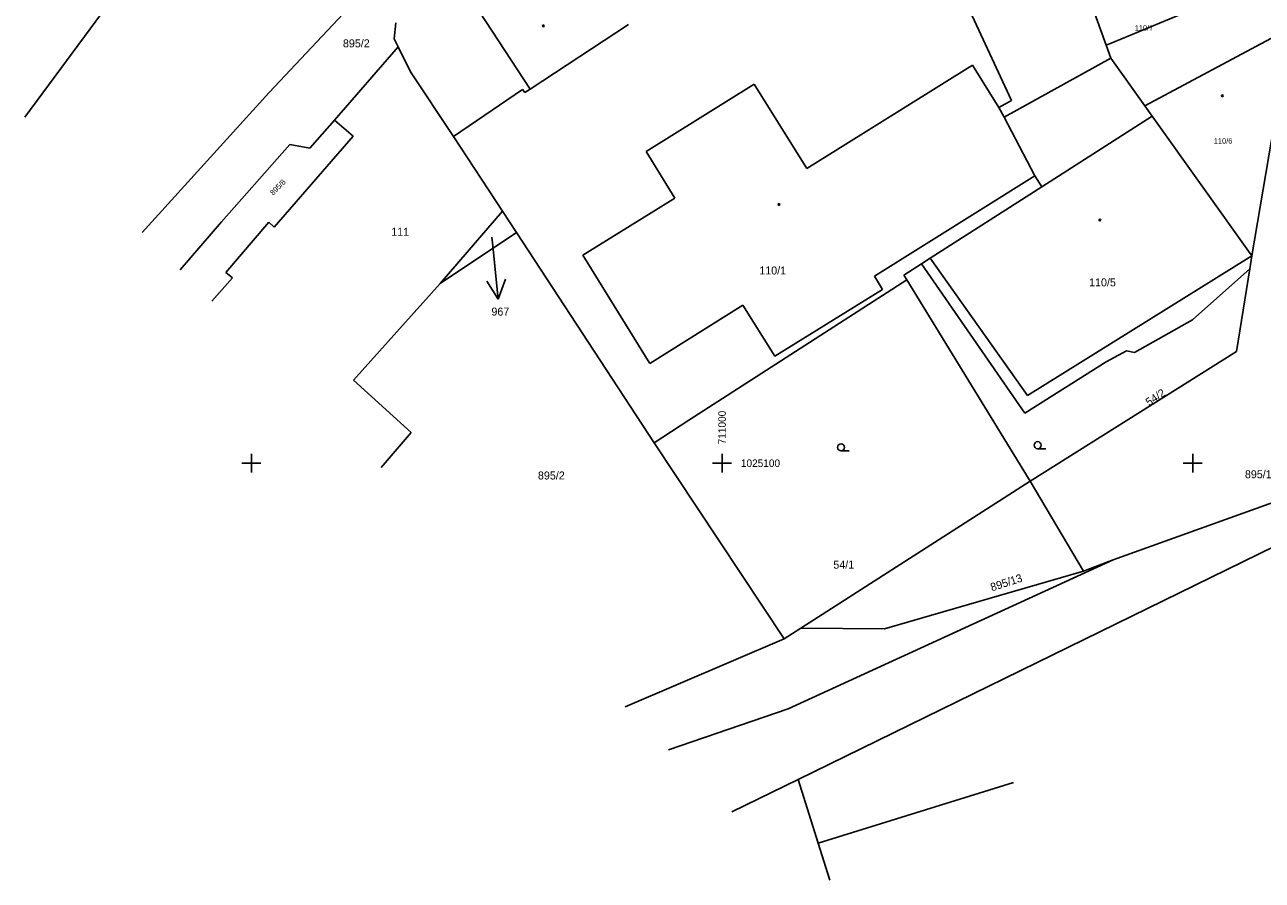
# Model space of a CAD drawing. Extents: x -711081 to -709338, y -1025122 to -1024092.
# Drawn here: x -711037 to -710971.3, y -1025122.1 to -1025076.7 of the extents above; entities that cross this region are included whole.
import ezdxf

# ---------------------------------------------------------------- set-up
doc = ezdxf.new("R2010")
doc.units = 0
for name, color, linetype in [('Z_hektometricka_sit', 7, 'Continuous'), ('Z_hektometricka_sit_popis', 7, 'Continuous'), ('Z_katastr_cisla_pozemkova', 7, 'Continuous'), ('Z_katastr_cisla_stavebni', 7, 'Continuous'), ('Z_katastr_hranice', 7, 'Continuous'), ('Z_katastr_parcelni_cislo_odkaz', 7, 'Continuous'), ('Z_katastr_vnitrni_kresba', 7, 'Continuous'), ('Z_katastr_znacky_budov', 7, 'Continuous'), ('Z_katastr_znacky_kultur', 7, 'Continuous')]:
    doc.layers.add(name, color=color, linetype=linetype)

msp = doc.modelspace()

# ---------------------------------------------------------------- linework, layer by layer
at = {"layer": 'Z_hektometricka_sit'}
for p, q in [((-711025, -1025099.5), (-711025, -1025100.5)), ((-711000, -1025099.5), (-711000, -1025100.5)), ((-710975, -1025099.5), (-710975, -1025100.5)), ((-711025.5, -1025100), (-711024.5, -1025100)), ((-711000.5, -1025100), (-710999.5, -1025100)), ((-710975.5, -1025100), (-710974.5, -1025100))]:
    msp.add_line(p, q, dxfattribs=at)
at = {"layer": 'Z_katastr_hranice'}
for p, q in [((-711027.98, -1025069.39), (-711037.035, -1025081.622)), ((-711024.06, -1025080.31), (-711018.84, -1025074.77)), ((-710979.6, -1025077.81), (-710980.36, -1025075.69)), ((-710974.71, -1025075.79), (-710979.33, -1025077.7)), ((-711017.32, -1025076.61), (-711017.41, -1025077.46)), ((-711004.96, -1025076.71), (-711010.2, -1025080.14)), ((-711017.2, -1025077.9), (-711020.59, -1025081.78)), ((-711017.41, -1025077.46), (-711017.2, -1025077.9)), ((-711017.2, -1025077.9), (-711016.55, -1025079.22)), ((-710979.33, -1025077.7), (-710979.6, -1025077.81)), ((-710979.35, -1025078.49), (-710979.6, -1025077.81)), ((-710985.02, -1025081.63), (-710979.35, -1025078.49)), ((-710977.54, -1025081.03), (-710979.35, -1025078.49)), ((-711016.55, -1025079.22), (-711014.27, -1025082.66)), ((-711030.793, -1025087.756), (-711024.06, -1025080.31)), ((-711010.6, -1025080.15), (-711014.27, -1025082.66)), ((-711010.48, -1025080.32), (-711010.6, -1025080.15)), ((-711010.2, -1025080.14), (-711010.48, -1025080.32)), ((-710977.15, -1025081.58), (-710977.54, -1025081.03)), ((-710970.52, -1025081.08), (-710971.86, -1025088.99)), ((-711021.9, -1025083.28), (-711020.59, -1025081.78)), ((-711020.59, -1025081.78), (-711019.59, -1025082.64)), ((-710983.39, -1025084.74), (-710985.02, -1025081.63)), ((-710971.86, -1025088.99), (-710977.15, -1025081.58)), ((-711019.59, -1025082.64), (-711023.78, -1025087.47)), ((-711014.27, -1025082.66), (-711011.66, -1025086.62)), ((-711025.24, -1025085.66), (-711022.96, -1025083.07)), ((-711022.96, -1025083.07), (-711021.9, -1025083.28)), ((-710983.02, -1025085.33), (-710983.39, -1025084.74)), ((-711026.58, -1025087.19), (-711025.24, -1025085.66)), ((-710988.95, -1025089.12), (-710983.02, -1025085.33)), ((-711028.781, -1025089.732), (-711026.58, -1025087.19)), ((-711024.07, -1025087.2), (-711026.36, -1025089.88)), ((-711023.78, -1025087.47), (-711024.07, -1025087.2)), ((-711014.98, -1025090.46), (-711011.66, -1025086.62)), ((-711011.66, -1025086.62), (-711010.91, -1025087.75)), ((-711010.91, -1025087.75), (-711014.98, -1025090.46)), ((-711010.91, -1025087.75), (-711003.6, -1025098.92)), ((-710989.41, -1025089.41), (-710988.95, -1025089.12)), ((-710971.86, -1025088.99), (-710971.97, -1025089.68)), ((-711026.36, -1025089.88), (-711026, -1025090.15)), ((-710990.34, -1025090.01), (-710989.41, -1025089.41)), ((-710989.41, -1025089.41), (-710983.92, -1025097.34)), ((-710975.01, -1025092.39), (-710971.97, -1025089.68)), ((-710971.97, -1025089.68), (-710972.67, -1025094.07)), ((-711026, -1025090.15), (-711027.093, -1025091.391)), ((-711019.57, -1025095.59), (-711014.98, -1025090.46)), ((-711001.76, -1025097.72), (-710990.19, -1025090.26)), ((-710990.19, -1025090.26), (-710990.34, -1025090.01)), ((-710983.63, -1025100.96), (-710990.19, -1025090.26)), ((-710978.09, -1025094.12), (-710975.01, -1025092.39)), ((-710972.67, -1025094.07), (-710983.63, -1025100.96)), ((-710979.6, -1025094.61), (-710978.52, -1025094.04)), ((-710978.52, -1025094.04), (-710978.09, -1025094.12)), ((-710983.92, -1025097.34), (-710979.6, -1025094.61)), ((-711016.51, -1025098.37), (-711019.57, -1025095.59)), ((-711003.6, -1025098.92), (-711001.76, -1025097.72)), ((-711018.105, -1025100.221), (-711016.51, -1025098.37)), ((-711003.6, -1025098.92), (-710996.7, -1025109.32)), ((-710963.63, -1025099.53), (-710979.23, -1025105.13)), ((-710995.82, -1025108.76), (-710983.63, -1025100.96)), ((-710983.63, -1025100.96), (-710980.81, -1025105.74)), ((-710979.23, -1025105.13), (-710980.81, -1025105.74)), ((-710980.81, -1025105.74), (-710991.37, -1025108.79)), ((-710995.82, -1025108.76), (-710996.7, -1025109.32)), ((-710991.37, -1025108.79), (-710995.82, -1025108.76)), ((-710996.7, -1025109.32), (-711005.154, -1025112.945)), ((-710999.486, -1025118.514), (-710995.96, -1025116.79)), ((-710995.96, -1025116.79), (-710994.9, -1025120.18)), ((-710994.9, -1025120.18), (-710984.523, -1025116.953)), ((-710994.9, -1025120.18), (-710994.281, -1025122.144))]:
    msp.add_line(p, q, dxfattribs=at)
at = {"layer": 'Z_katastr_parcelni_cislo_odkaz'}
for p, q in [((-711012.23, -1025087.99), (-711012.2, -1025088.3)), ((-711012.2, -1025088.3), (-711011.886, -1025091.285)), ((-711011.886, -1025091.285), (-711012.489, -1025090.341)), ((-711011.886, -1025091.285), (-711011.493, -1025090.236))]:
    msp.add_line(p, q, dxfattribs=at)
at = {"layer": 'Z_katastr_vnitrni_kresba'}
for p, q in [((-710990.94, -1025067.11), (-710984.62, -1025080.75)), ((-711010.2, -1025080.14), (-711013.21, -1025075.52)), ((-710977.54, -1025081.03), (-710970.58, -1025077.3)), ((-710986.7, -1025078.87), (-710995.49, -1025084.36)), ((-710985.3, -1025081.12), (-710986.7, -1025078.87)), ((-710998.29, -1025079.88), (-711004.03, -1025083.45)), ((-710995.49, -1025084.36), (-710998.29, -1025079.88)), ((-710984.62, -1025080.75), (-710985.3, -1025081.12)), ((-710985.3, -1025081.12), (-710985.02, -1025081.63)), ((-710977.15, -1025081.58), (-710983.02, -1025085.33)), ((-711004.03, -1025083.45), (-711002.5, -1025085.92)), ((-710991.91, -1025090.06), (-710983.39, -1025084.74)), ((-711007.39, -1025088.95), (-711002.5, -1025085.92)), ((-711007.39, -1025088.95), (-711003.83, -1025094.7)), ((-710988.95, -1025089.12), (-710983.78, -1025096.41)), ((-710983.78, -1025096.41), (-710971.86, -1025088.99)), ((-710991.47, -1025090.77), (-710991.91, -1025090.06)), ((-710997.19, -1025094.32), (-710991.47, -1025090.77)), ((-711003.83, -1025094.7), (-710998.89, -1025091.61)), ((-710998.89, -1025091.61), (-710997.19, -1025094.32)), ((-710995.96, -1025116.79), (-710968.54, -1025103.37)), ((-710996.48, -1025113.04), (-710979.23, -1025105.13)), ((-711002.841, -1025115.218), (-710996.48, -1025113.04))]:
    msp.add_line(p, q, dxfattribs=at)
at = {"layer": 'Z_katastr_znacky_budov'}
for centre in [(-711009.492, -1025076.78), (-710973.432, -1025080.49), (-710996.972, -1025086.26), (-710979.932, -1025087.09)]:
    msp.add_circle(centre, 0.0437, dxfattribs=at)
at = {"layer": 'Z_katastr_znacky_kultur'}
for p, q in [((-710993.678, -1025099.35), (-710993.241, -1025099.35)), ((-710983.238, -1025099.23), (-710982.801, -1025099.23))]:
    msp.add_line(p, q, dxfattribs=at)
for centre in [(-710993.678, -1025099.162), (-710983.238, -1025099.042)]:
    msp.add_circle(centre, 0.187, dxfattribs=at)

# ---------------------------------------------------------------- texts
at = {"layer": 'Z_hektometricka_sit_popis'}
msp.add_text('711000', height=0.4, rotation=90, dxfattribs=at).set_placement((-710999.8, -1025099))
msp.add_text('1025100', height=0.4, dxfattribs=at).set_placement((-710999, -1025100.2))
at = {"layer": 'Z_katastr_cisla_pozemkova'}
for s, p in [('895/2', (-711020.136, -1025077.92)), ('967', (-711012.249, -1025092.163)), ('895/2', (-711009.778, -1025100.865)), ('895/14', (-710972.229, -1025100.799)), ('54/1', (-710994.089, -1025105.6))]:
    msp.add_text(s, height=0.425, dxfattribs=at).set_placement(p)
for s, height, rotation, p in [('895/8', 0.285, 45, (-711023.842, -1025085.797)), ('54/2', 0.425, 34, (-710977.321, -1025096.986)), ('895/13', 0.425, 18, (-710985.664, -1025106.807))]:
    msp.add_text(s, height=height, rotation=rotation, dxfattribs=at).set_placement(p)
at = {"layer": 'Z_katastr_cisla_stavebni'}
for s, height, p in [('110/7', 0.285, (-710978.079, -1025077.029)), ('110/6', 0.285, (-710973.879, -1025083.029)), ('111', 0.425, (-711017.572, -1025087.926)), ('110/1', 0.425, (-710998.021, -1025089.98)), ('110/5', 0.425, (-710980.505, -1025090.61))]:
    msp.add_text(s, height=height, dxfattribs=at).set_placement(p)

doc.saveas('drawing.dxf')
